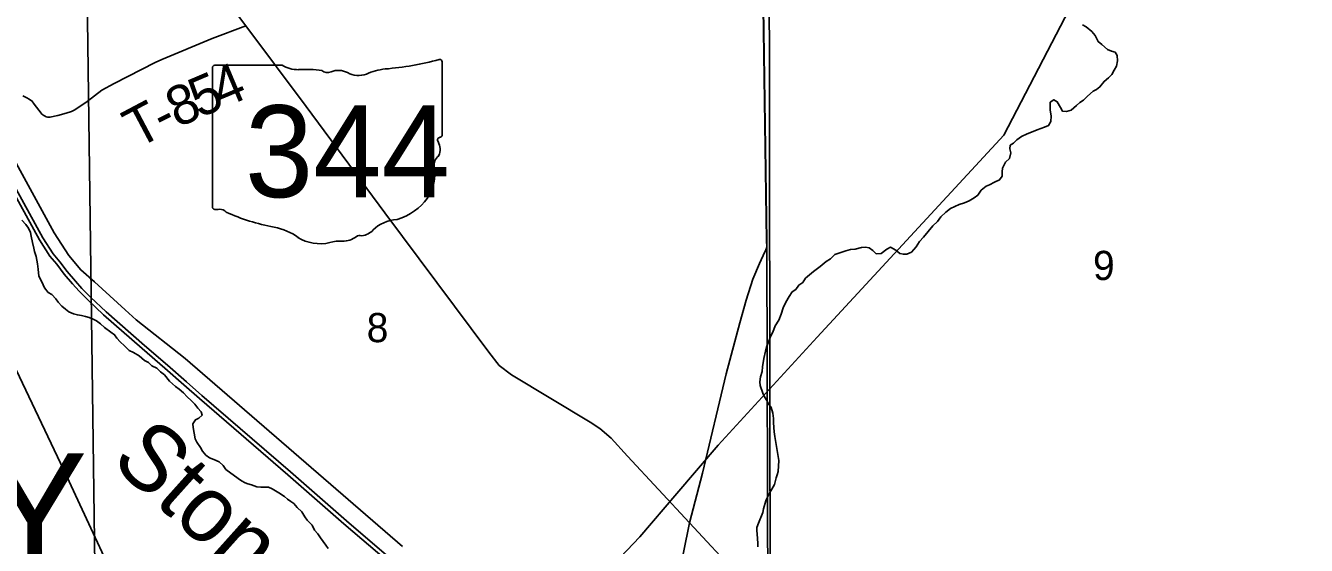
# Model space of a CAD drawing. Extents: x 0 to 34, y 0 to 22.
# Drawn here: x 6.418 to 8.257, y 15.389 to 16.135 of the extents above; entities that cross this region are included whole.
import ezdxf

# ---------------------------------------------------------------- set-up
doc = ezdxf.new("R2010")
doc.units = 0
for name, color, linetype in [('GM_X_Minor_River', 7, 'Continuous'), ('GM_X_Minor_River_Text', 7, 'Continuous'), ('GM_X_Rail_Line', 7, 'Continuous'), ('GM_X_Section', 7, 'Continuous'), ('GM_X_Section_Text', 7, 'Continuous'), ('GM_X_State_Location', 7, 'Continuous'), ('GM_X_State_Route', 7, 'Continuous'), ('GM_X_State_Shield', 7, 'Continuous'), ('GM_X_Township', 7, 'Continuous'), ('GM_X_Township_Road', 7, 'Continuous'), ('GM_X_Township_Road_Text', 7, 'Continuous'), ('GM_X_Township_Text', 7, 'Continuous')]:
    doc.layers.add(name, color=color, linetype=linetype)

msp = doc.modelspace()

# ---------------------------------------------------------------- linework, layer by layer
at = {"layer": 'GM_X_Minor_River'}
for points in [[(7.9192, 16.0138), (7.927, 16.0204), (7.9318, 16.0251), (7.9367, 16.0282), (7.9426, 16.0341), (7.9508, 16.0411), (7.9557, 16.0435), (7.9605, 16.0474), (7.9664, 16.0551), (7.9728, 16.0602), (7.9776, 16.0649), (7.9809, 16.0714), (7.9842, 16.0772), (7.9859, 16.0845), (7.985, 16.0924), (7.9822, 16.0973), (7.9773, 16.0987), (7.9712, 16.1009), (7.9631, 16.1083), (7.958, 16.1124), (7.9537, 16.121), (7.9487, 16.1266), (7.9406, 16.1333), (7.9356, 16.1362)], [(7.4996, 15.5111), (7.4936, 15.5457), (7.4927, 15.5521), (7.4917, 15.5651), (7.4916, 15.5715), (7.4907, 15.5791), (7.4882, 15.587), (7.4847, 15.5923), (7.4823, 15.5972), (7.4788, 15.6024), (7.4764, 15.6077), (7.4728, 15.6186), (7.4719, 15.6239), (7.4729, 15.6312), (7.4754, 15.6388), (7.476, 15.6453), (7.478, 15.6575), (7.4801, 15.6678), (7.4822, 15.6751), (7.4851, 15.6824), (7.488, 15.6901), (7.4909, 15.6951), (7.4941, 15.7043), (7.4992, 15.7124), (7.5029, 15.7212), (7.5057, 15.73), (7.5093, 15.7385), (7.5141, 15.7466), (7.5185, 15.7531), (7.5237, 15.7567), (7.5281, 15.7628), (7.5337, 15.7664), (7.5378, 15.7726), (7.5493, 15.7823), (7.5586, 15.7894), (7.5672, 15.7968), (7.5736, 15.8004), (7.5799, 15.8066), (7.5957, 15.8119), (7.6025, 15.8139), (7.6089, 15.8144), (7.6183, 15.8166), (7.6236, 15.8174), (7.6289, 15.8164), (7.6343, 15.8127), (7.6393, 15.8079), (7.6465, 15.8084), (7.6543, 15.8143), (7.6596, 15.8171), (7.6672, 15.8131), (7.673, 15.8083), (7.6784, 15.8072), (7.6833, 15.8074), (7.6897, 15.8102), (7.6967, 15.8179), (7.7015, 15.8256), (7.707, 15.8315), (7.714, 15.84), (7.7207, 15.8477), (7.7274, 15.8543), (7.7318, 15.8609), (7.7392, 15.8675), (7.7459, 15.8726), (7.7583, 15.8786), (7.7659, 15.8807), (7.7726, 15.8839), (7.7801, 15.8882), (7.7849, 15.8921), (7.7901, 15.8991), (7.7972, 15.9046), (7.8021, 15.9066), (7.8092, 15.9106), (7.8163, 15.9138), (7.82, 15.9192), (7.8202, 15.9256), (7.8205, 15.9306), (7.8249, 15.9394), (7.8305, 15.9445), (7.8326, 15.9525), (7.8313, 15.9582), (7.8316, 15.9635), (7.8364, 15.9667), (7.8413, 15.9713), (7.848, 15.9761), (7.8559, 15.98), (7.8645, 15.9833), (7.8705, 15.9857), (7.8758, 15.9877), (7.881, 15.9893), (7.8867, 15.9918), (7.89, 15.9975), (7.8902, 16.0055), (7.8892, 16.0142), (7.889, 16.0253), (7.8942, 16.0288), (7.8992, 16.0259), (7.9036, 16.0176), (7.9067, 16.0127), (7.9124, 16.0121), (7.9192, 16.0138)], [(6.7052, 15.498), (6.7013, 15.504), (6.6959, 15.5092), (6.6882, 15.5125), (6.6818, 15.515), (6.6768, 15.5187), (6.6717, 15.5243), (6.6689, 15.5299), (6.6639, 15.5374), (6.6615, 15.5423), (6.6585, 15.5586), (6.658, 15.5639), (6.6617, 15.5693), (6.6666, 15.5717), (6.6714, 15.576), (6.6698, 15.5809), (6.6651, 15.5861), (6.6608, 15.5921), (6.6554, 15.5973), (6.6496, 15.6025), (6.6446, 15.6081), (6.6384, 15.6137), (6.633, 15.6174), (6.6246, 15.6248), (6.6172, 15.6341), (6.6114, 15.6382), (6.6064, 15.6438), (6.5991, 15.647), (6.5941, 15.6515), (6.5887, 15.6548), (6.581, 15.6611), (6.5726, 15.6662), (6.5664, 15.6688), (6.5599, 15.6759), (6.5537, 15.6814), (6.549, 15.6866), (6.5455, 15.6915), (6.5401, 15.6952), (6.5309, 15.7022), (6.5255, 15.7071), (6.5197, 15.7115), (6.5148, 15.714), (6.509, 15.7162), (6.5037, 15.718), (6.498, 15.719), (6.4923, 15.72), (6.4866, 15.7214), (6.4801, 15.7247), (6.4751, 15.7284), (6.4697, 15.7328), (6.4646, 15.7384), (6.4611, 15.7433), (6.4553, 15.7493), (6.4503, 15.7522), (6.4449, 15.7589), (6.4413, 15.7676), (6.437, 15.7755), (6.436, 15.7857), (6.4347, 15.7933), (6.433, 15.8039), (6.4305, 15.8111), (6.4297, 15.816), (6.4276, 15.8239), (6.4259, 15.833), (6.4247, 15.8383), (6.4219, 15.8447), (6.418, 15.85), (6.4122, 15.8559)], [(7.4693, 15.387), (7.4692, 15.3919), (7.4685, 15.406), (7.468, 15.4101), (7.4679, 15.4151), (7.4701, 15.4212), (7.4766, 15.4366), (7.4772, 15.4419), (7.4808, 15.4534), (7.4826, 15.4576), (7.4866, 15.4653), (7.4895, 15.4699), (7.4932, 15.4765), (7.4956, 15.486), (7.497, 15.4903), (7.4985, 15.4952), (7.4996, 15.5111)], [(6.7329, 15.4792), (6.7279, 15.4818), (6.7233, 15.4851), (6.7052, 15.498)], [(6.8523, 15.3848), (6.8491, 15.3897), (6.8413, 15.4002), (6.8374, 15.4058), (6.8328, 15.411), (6.8292, 15.4182), (6.8223, 15.4253), (6.8187, 15.4301), (6.8144, 15.4373), (6.8079, 15.4436), (6.8028, 15.4492), (6.7986, 15.4521), (6.794, 15.4558), (6.7894, 15.4592), (6.7813, 15.4647), (6.7767, 15.4676), (6.7721, 15.4702), (6.7667, 15.4727), (6.7618, 15.473), (6.7554, 15.4729), (6.7497, 15.4735), (6.7424, 15.476), (6.7371, 15.4774), (6.7329, 15.4792)]]:
    msp.add_lwpolyline(points, dxfattribs=at)
at = {"layer": 'GM_X_Rail_Line'}
msp.add_lwpolyline([(5.5619, 14.1), (8.9, 14.1), (8.9, 17.3138), (8.2882, 17.3064), (7.4754, 17.3006), (7.4757, 17.0495), (7.4723, 16.4951), (7.4818, 15.827), (7.482, 15.8179), (7.4834, 15.2992), (7.3416, 15.297), (6.5709, 15.2859), (6.3575, 15.2833), (5.5569, 15.2761), (5.5579, 15.2049), (5.5588, 15.1747), (5.5581, 14.9676), (5.5583, 14.9347), (5.5595, 14.6439), (5.5615, 14.2414), (5.5608, 14.205)], close=True, dxfattribs=at)
for points in [[(8.3593, 16.6612), (8.0289, 16.3753), (7.8223, 15.9782), (7.5545, 15.6879), (7.4125, 15.5332), (7.3528, 15.4637), (7.2999, 15.4014), (7.2245, 15.3226)], [(6.9592, 15.3878), (6.6469, 15.6574), (6.5766, 15.7128), (6.5608, 15.7273), (6.517, 15.7675), (6.4971, 15.7846), (6.4798, 15.8053), (6.4589, 15.838), (6.3957, 15.9535)], [(6.3995, 15.8976), (6.4378, 15.8278), (6.4528, 15.8045), (6.4626, 15.7928), (6.4733, 15.7787), (6.4851, 15.7645), (6.4948, 15.7542), (6.5072, 15.7417), (6.5297, 15.7203), (6.585, 15.6719), (6.6178, 15.6435), (6.6451, 15.6196), (6.6674, 15.6001), (6.7944, 15.4903), (6.875, 15.4204), (6.936, 15.3678)], [(6.4045, 15.9003), (6.4427, 15.8307), (6.4574, 15.8079), (6.467, 15.7963), (6.4777, 15.7822), (6.4894, 15.7683), (6.4988, 15.7581), (6.5112, 15.7457), (6.5335, 15.7244), (6.5888, 15.6762), (6.6216, 15.6477), (6.6489, 15.6238), (6.6711, 15.6044), (6.7981, 15.4946), (6.8787, 15.4247), (6.9396, 15.3721)]]:
    msp.add_lwpolyline(points, dxfattribs=at)
at = {"layer": 'GM_X_Section'}
for points in [[(7.4857, 16.2946), (8.4434, 16.3129), (8.4501, 15.3065), (7.4868, 15.3017)], [(6.5053, 16.2508), (7.4857, 16.2946), (7.4868, 15.3017), (6.5184, 15.2893)], [(5.5468, 16.2132), (6.5053, 16.2508), (6.5184, 15.2893), (5.5538, 15.2739)]]:
    msp.add_lwpolyline(points, close=True, dxfattribs=at)
at = {"layer": 'GM_X_State_Route'}
for points in [[(6.6453, 16.2527), (6.7342, 16.135), (6.8206, 16.019), (6.9337, 15.8667), (7.0828, 15.6666), (7.0979, 15.6472), (7.1155, 15.6342), (7.2286, 15.5659), (7.2423, 15.557), (7.2588, 15.5429), (7.2823, 15.5175), (7.371, 15.4215), (7.4407, 15.3469), (7.4836, 15.2986), (7.4861, 15.2958)], [(6.5711, 15.2854), (6.4769, 15.4883), (6.3999, 15.6505), (6.367, 15.7201), (6.3459, 15.7605)]]:
    msp.add_lwpolyline(points, dxfattribs=at)
at = {"layer": 'GM_X_State_Shield'}
for p, q in [((6.6863, 16.075), (6.6863, 15.8749)), ((6.7861, 16.0784), (6.6896, 16.0784)), ((7.0159, 15.9787), (7.0159, 16.0834)), ((7.0159, 15.9787), (7.0159, 15.9787))]:
    msp.add_line(p, q, dxfattribs=at)
for centre, major_axis, start_param, end_param in [((6.6901, 16.0754), (0.00382, 0), 1.712693, 3.28349), ((6.8091, 16.1016), (0.037, 0), 4.042523, 4.731795), ((6.8985, 16.3512), (0.3495, 0), 4.814394, 5.042369), ((7.0122, 16.0838), (0.00367, 0), 6.141152, 7.989035), ((6.8214, 15.9661), (0.133, 0), 1.404758, 1.657858), ((6.8515, 16.0764), (0.0107, 0), 3.836095, 5.185415), ((6.8672, 16.0533), (0.0222, 0), 0.950623, 2.079405), ((6.8959, 16.085), (0.0267, 0), 4.081561, 5.145723), ((6.9431, 16.0173), (0.0703, 0), 1.699011, 2.107814), ((7.0151, 15.971), (0.00568, 0), 1.883978, 3.671073), ((6.9789, 15.9578), (0.0341, 0), 5.934695, 6.695948), ((7.012, 15.9783), (0.00393, 0), 5.05454, 6.418171), ((7.0291, 15.9349), (0.0248, 0), 2.387724, 3.262537), ((6.9181, 15.9216), (0.0874, 0), 5.101752, 6.440018), ((6.6901, 15.8744), (0.00385, 0), 3.00124, 4.508301), ((6.6907, 15.8949), (0.0294, 0), 4.665946, 4.897461), ((6.6967, 15.8633), (0.0106, 0), 0.519207, 1.627899), ((6.8306, 16.0431), (0.2524, 0), 4.195997, 4.488961), ((6.9549, 15.8187), (0.0479, 0), 1.647645, 2.488434), ((6.7553, 15.7849), (0.079, 0), 0.823519, 1.323587), ((6.8975, 15.8279), (0.00752, 0), 1.147584, 2.315152), ((6.8943, 15.8555), (0.0282, 0), 4.937069, 5.64225), ((6.8407, 15.8623), (0.0501, 0), 4.026481, 4.996735), ((6.8697, 15.7931), (0.0412, 0), 1.495662, 1.94098), ((6.8733, 15.8473), (0.0267, 0), 4.691044, 5.507374)]:
    msp.add_ellipse(centre, major_axis=major_axis, ratio=0.8, start_param=start_param, end_param=end_param, dxfattribs=at)
at = {"layer": 'GM_X_Township'}
msp.add_lwpolyline([(6.3582, 19.2663), (6.8468, 19.2759), (7.2763, 19.2784), (7.3458, 19.2789), (7.3701, 17.9909), (7.3831, 17.2974), (7.46, 17.2982), (7.4754, 17.3006), (7.4757, 17.0495), (7.4723, 16.4951), (7.4818, 15.827), (7.482, 15.8179), (7.4834, 15.2992)], dxfattribs=at)
at = {"layer": 'GM_X_Township_Road'}
for points in [[(7.4801, 15.8119), (7.4822, 15.8174), (7.482, 15.8265), (7.4725, 16.4946), (7.4744, 16.797)], [(6.4137, 16.0345), (6.4194, 16.0316), (6.4228, 16.0297), (6.4249, 16.0285), (6.4259, 16.0278), (6.4266, 16.0271), (6.4301, 16.0227), (6.4402, 16.0095), (6.4413, 16.0083), (6.4425, 16.0072), (6.4441, 16.0061), (6.4459, 16.0051), (6.4476, 16.0045), (6.4494, 16.004), (6.4511, 16.0038), (6.4527, 16.0037), (6.464, 16.0061), (6.4761, 16.0098), (6.4836, 16.0118), (6.4859, 16.0128), (6.4877, 16.0139), (6.4915, 16.0165), (6.5061, 16.0266), (6.5271, 16.0424), (6.5451, 16.0524), (6.6037, 16.0824), (6.6135, 16.0867), (6.6857, 16.1167), (6.7342, 16.135)], [(7.371, 15.4215), (7.3898, 15.4927), (7.424, 15.6355), (7.4433, 15.7086), (7.4527, 15.741), (7.4623, 15.7714), (7.4718, 15.7939), (7.4795, 15.8108), (7.4801, 15.8119)], [(7.3442, 15.3047), (7.3513, 15.3325), (7.3623, 15.3789), (7.371, 15.4215)]]:
    msp.add_lwpolyline(points, dxfattribs=at)

# ---------------------------------------------------------------- texts
at = {"layer": 'GM_X_Minor_River_Text'}
msp.add_text('Stone', height=0.09472, rotation=318.1495, dxfattribs=at).set_placement((6.5379, 15.5078))
at = {"layer": 'GM_X_Section_Text'}
for s, p in [('9', (7.9505, 15.7701)), ('8', (6.9076, 15.6809))]:
    msp.add_text(s, height=0.0419, rotation=0, dxfattribs=at).set_placement(p)
at = {"layer": 'GM_X_State_Location'}
msp.add_text('344', height=0.000189, rotation=0, dxfattribs=at).set_placement((6.7806, 15.9478))
for s in ['s', 'r']:
    msp.add_text(s, height=0.000189, dxfattribs=at).set_placement((6.8474, 15.9616))
at = {"layer": 'GM_X_State_Shield'}
msp.add_text('344', height=0.13184, dxfattribs=at).set_placement((6.7328, 15.889))
at = {"layer": 'GM_X_Township_Road_Text'}
for s, rotation, p in [('4', 22.7852, (6.6995, 16.0158)), ('5', 23.0462, (6.6674, 16.0022)), ('8', 24.1416, (6.6357, 15.988)), ('T', 27.9144, (6.5782, 15.9581)), ('-', 26.4917, (6.6154, 15.9778))]:
    msp.add_text(s, height=0.0568, rotation=rotation, dxfattribs=at).set_placement(p)
at = {"layer": 'GM_X_Township_Text'}
msp.add_text('PERRY', height=0.17045, rotation=0, dxfattribs=at).set_placement((5.7217, 15.3511))

doc.saveas('drawing.dxf')
